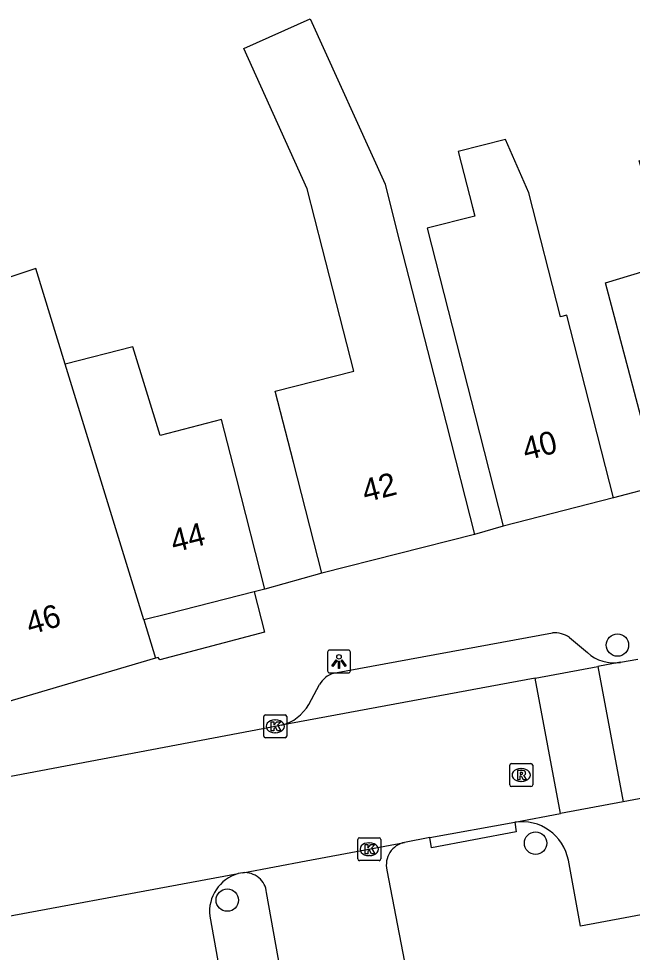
# Model space of a CAD drawing. Extents: x 159377 to 159983, y 382996 to 383595.
# Drawn here: x 159777.77 to 159804.52, y 383324.11 to 383364.84 of the extents above; entities that cross this region are included whole.
import ezdxf

# ---------------------------------------------------------------- set-up
doc = ezdxf.new("R2010")
doc.units = 0
for name, color, linetype in [('IMGEO_Boom', 7, 'Continuous'), ('IMGEO_Kolk', 7, 'Continuous'), ('IMGEO_Lichtpunt', 7, 'Continuous'), ('IMGEO_Pand', 7, 'Continuous'), ('IMGEO_Pand_nummerreeks', 7, 'Continuous'), ('IMGEO_Rijbaan_lokaal_open', 7, 'Continuous'), ('IMGEO_Rioolput', 7, 'Continuous'), ('IMGEO_Voetpad_open', 7, 'Continuous')]:
    doc.layers.add(name, color=color, linetype=linetype)

msp = doc.modelspace()

# ---------------------------------------------------------------- linework, layer by layer
at = {"layer": 'IMGEO_Boom'}
for centre in [(159803.872, 383337.513), (159800.305, 383328.87), (159786.865, 383326.387)]:
    msp.add_circle(centre, 0.489, dxfattribs=at)
at = {"layer": 'IMGEO_Kolk'}
for p, q in [((159788.454, 383333.539), (159788.454, 383334.391)), ((159788.529, 383334.465), (159789.381, 383334.465)), ((159788.942, 383334.245), (159788.967, 383334.245)), ((159789.455, 383334.391), (159789.455, 383333.539)), ((159789.381, 383333.465), (159788.529, 383333.465)), ((159788.965, 383333.685), (159788.94, 383333.685)), ((159792.553, 383328.181), (159792.553, 383329.033)), ((159792.628, 383329.107), (159793.48, 383329.107)), ((159793.041, 383328.887), (159793.066, 383328.887)), ((159793.554, 383329.033), (159793.554, 383328.181)), ((159793.48, 383328.107), (159792.628, 383328.107)), ((159793.064, 383328.327), (159793.039, 383328.327))]:
    msp.add_line(p, q, dxfattribs=at)
for points in [[(159788.454, 383333.539), (159788.454, 383334.391)], [(159788.529, 383334.465), (159789.381, 383334.465)], [(159788.775, 383334.165), (159788.898, 383334.165), (159788.898, 383334.014), (159789.028, 383334.165), (159789.192, 383334.165), (159789.046, 383334.014), (159789.199, 383333.765), (159789.047, 383333.765), (159788.962, 383333.929), (159788.898, 383333.862), (159788.898, 383333.765), (159788.775, 383333.765), (159788.775, 383334.165)], [(159789.455, 383334.391), (159789.455, 383333.539)], [(159789.381, 383333.465), (159788.529, 383333.465)], [(159792.553, 383328.181), (159792.553, 383329.033)], [(159792.628, 383329.107), (159793.48, 383329.107)], [(159793.554, 383329.033), (159793.554, 383328.181)], [(159792.874, 383328.807), (159792.997, 383328.807), (159792.997, 383328.656), (159793.127, 383328.807), (159793.291, 383328.807), (159793.145, 383328.656), (159793.298, 383328.407), (159793.146, 383328.407), (159793.061, 383328.571), (159792.997, 383328.504), (159792.997, 383328.407), (159792.874, 383328.407), (159792.874, 383328.807)], [(159793.48, 383328.107), (159792.628, 383328.107)]]:
    msp.add_lwpolyline(points, dxfattribs=at)
for centre, start, end in [((159788.531, 383334.389), 91.552, 178.448), ((159788.531, 383334.389), 91.552, 178.448), ((159789.379, 383334.389), 1.552, 88.448), ((159789.379, 383334.389), 1.552, 88.448), ((159788.531, 383333.541), 181.552, 268.448), ((159788.531, 383333.541), 181.552, 268.448), ((159789.379, 383333.541), 271.552, 358.448), ((159789.379, 383333.541), 271.552, 358.448), ((159792.63, 383329.031), 91.552, 178.448), ((159792.63, 383329.031), 91.552, 178.448), ((159793.478, 383329.031), 1.552, 88.448), ((159793.478, 383329.031), 1.552, 88.448), ((159792.63, 383328.183), 181.552, 268.448), ((159792.63, 383328.183), 181.552, 268.448), ((159793.478, 383328.183), 271.552, 358.448), ((159793.478, 383328.183), 271.552, 358.448)]:
    msp.add_arc(centre, 0.0765, start, end, dxfattribs=at)
for centre, major_axis, ratio, start_param, end_param in [((159788.941, 383333.965), (-0.387, 0.002), 0.722429, 4.712389, 7.853982), ((159788.966, 383333.965), (-0.39, 0.002), 0.717154, 1.570796, 4.712389), ((159793.04, 383328.607), (-0.387, 0.002), 0.722429, 4.712389, 7.853982), ((159793.065, 383328.607), (-0.39, 0.002), 0.717154, 1.570796, 4.712389)]:
    msp.add_ellipse(centre, major_axis=major_axis, ratio=ratio, start_param=start_param, end_param=end_param, dxfattribs=at)
at = {"layer": 'IMGEO_Lichtpunt'}
for p, q in [((159791.236, 383337.198), (159791.236, 383336.391)), ((159791.236, 383337.198), (159791.236, 383336.391)), ((159792.138, 383337.293), (159791.33, 383337.293)), ((159792.138, 383337.293), (159791.33, 383337.293)), ((159792.232, 383336.391), (159792.232, 383337.198)), ((159792.232, 383336.391), (159792.232, 383337.198)), ((159791.33, 383336.297), (159792.138, 383336.297)), ((159791.33, 383336.297), (159792.138, 383336.297))]:
    msp.add_line(p, q, dxfattribs=at)
for points in [[(159791.61, 383336.862), (159791.649, 383336.834), (159791.461, 383336.572), (159791.423, 383336.599), (159791.61, 383336.862)], [(159791.712, 383336.814), (159791.759, 383336.814), (159791.759, 383336.492), (159791.712, 383336.492), (159791.712, 383336.814)], [(159791.822, 383336.834), (159791.86, 383336.861), (159792.047, 383336.599), (159792.008, 383336.571), (159791.822, 383336.834)]]:
    msp.add_lwpolyline(points, dxfattribs=at)
msp.add_circle((159791.735, 383336.996), 0.0994, dxfattribs=at)
for centre, start, end in [((159791.33, 383337.198), 90, 180), ((159791.33, 383337.198), 90, 180), ((159792.138, 383337.198), 0, 90), ((159792.138, 383337.198), 0, 90), ((159791.33, 383336.391), 180, 270), ((159791.33, 383336.391), 180, 270), ((159792.138, 383336.391), 270, 0), ((159792.138, 383336.391), 270, 360)]:
    msp.add_arc(centre, 0.0946, start, end, dxfattribs=at)
at = {"layer": 'IMGEO_Pand'}
for points in [[(159790.981, 383340.644), (159789.744, 383345.489), (159788.954, 383348.586), (159792.376, 383349.46), (159791.014, 383354.797), (159790.347, 383357.409), (159787.586, 383363.528), (159790.483, 383364.836), (159793.74, 383357.619), (159794.247, 383355.623), (159796.4, 383347.187), (159797.636, 383342.342)], [(159803.704, 383343.932), (159802.467, 383348.777), (159801.67, 383351.897), (159801.385, 383351.825), (159800.004, 383357.234), (159798.997, 383359.563), (159796.931, 383359.036), (159797.551, 383356.608), (159797.649, 383356.226), (159795.58, 383355.698), (159796.86, 383350.682), (159797.659, 383347.55), (159798.896, 383342.705)], [(159805.695, 383344.463), (159804.418, 383349.298), (159803.359, 383353.307), (159806.187, 383354.175), (159804.817, 383358.638), (159807.33, 383359.41), (159807.49, 383358.888)], [(159779.797, 383349.767), (159778.515, 383353.938), (159775.263, 383352.867), (159776.633, 383348.705), (159777.093, 383347.306), (159772.46, 383345.782), (159773.573, 383342.4), (159773.833, 383341.487), (159775.202, 383336.678)], [(159788.498, 383339.955), (159787.262, 383344.8), (159786.612, 383347.345), (159783.931, 383346.66), (159782.745, 383350.519), (159779.797, 383349.767)], [(159783.226, 383338.609), (159779.797, 383349.767)], [(159803.704, 383343.932), (159798.896, 383342.705)], [(159797.636, 383342.342), (159790.981, 383340.644)], [(159788.498, 383339.955), (159788.04, 383339.838)], [(159788.04, 383339.838), (159784.286, 383338.88), (159783.226, 383338.609)], [(159783.226, 383338.609), (159783.74, 383336.935)], [(159783.74, 383336.935), (159775.794, 383334.597), (159775.202, 383336.678)]]:
    msp.add_lwpolyline(points, dxfattribs=at)
at = {"layer": 'IMGEO_Rijbaan_lokaal_open'}
for points in [[(159804.008, 383336.759), (159803.023, 383336.576)], [(159804.008, 383336.759), (159804.762, 383336.895)], [(159800.28, 383336.067), (159803.023, 383336.576)], [(159803.023, 383336.576), (159804.129, 383330.673)], [(159800.28, 383336.067), (159789.232, 383334.016)], [(159801.387, 383330.16), (159800.28, 383336.067)], [(159827.8, 383335.11), (159804.129, 383330.673)], [(159789.232, 383334.016), (159788.952, 383333.964), (159776.567, 383331.618)], [(159804.129, 383330.673), (159801.387, 383330.16)], [(159799.394, 383329.786), (159801.387, 383330.16)], [(159795.69, 383329.112), (159799.394, 383329.786)], [(159787.536, 383327.581), (159790.308, 383328.099), (159794.593, 383328.906)], [(159795.69, 383329.112), (159794.593, 383328.906)], [(159774.49, 383325.166), (159787.342, 383327.545)], [(159787.536, 383327.581), (159787.342, 383327.545)]]:
    msp.add_lwpolyline(points, dxfattribs=at)
at = {"layer": 'IMGEO_Rioolput'}
for p, q in [((159799.176, 383331.415), (159799.176, 383332.267)), ((159799.251, 383332.341), (159800.103, 383332.341)), ((159799.664, 383332.121), (159799.689, 383332.121)), ((159800.177, 383332.267), (159800.177, 383331.415)), ((159800.103, 383331.341), (159799.251, 383331.341)), ((159799.687, 383331.561), (159799.662, 383331.561))]:
    msp.add_line(p, q, dxfattribs=at)
for points in [[(159799.176, 383331.415), (159799.176, 383332.267)], [(159799.251, 383332.341), (159800.103, 383332.341)], [(159800.177, 383332.267), (159800.177, 383331.415)], [(159799.765, 383332.039), (159799.513, 383332.041), (159799.513, 383331.641)], [(159799.513, 383331.641), (159799.637, 383331.641), (159799.637, 383331.803), (159799.648, 383331.803)], [(159799.691, 383331.96), (159799.637, 383331.96), (159799.637, 383331.879)], [(159799.637, 383331.879), (159799.689, 383331.879)], [(159799.695, 383331.774), (159799.766, 383331.641), (159799.906, 383331.641), (159799.841, 383331.767)], [(159800.103, 383331.341), (159799.251, 383331.341)]]:
    msp.add_lwpolyline(points, dxfattribs=at)
for centre, radius, start, end in [((159799.253, 383332.265), 0.0765, 91.552, 178.448), ((159799.253, 383332.265), 0.0765, 91.552, 178.448), ((159800.101, 383332.265), 0.0765, 1.552, 88.448), ((159800.101, 383332.265), 0.0765, 1.552, 88.448), ((159799.647, 383331.75), 0.0533, 26.0293, 88.6989), ((159799.673, 383332.068), 0.19, 274.7715, 282.9687), ((159799.697, 383331.864), 0.0964, 77.0061, 93.1865), ((159799.711, 383331.921), 0.0378, 276.6634, 79.6772), ((159799.764, 383331.929), 0.109, 350.3612, 89.416), ((159799.762, 383331.929), 0.112, 277.5842, 350.9817), ((159799.746, 383331.714), 0.108, 29.5134, 73.7905), ((159799.253, 383331.417), 0.0765, 181.552, 268.448), ((159799.253, 383331.417), 0.0765, 181.552, 268.448), ((159800.101, 383331.417), 0.0765, 271.552, 358.448), ((159800.101, 383331.417), 0.0765, 271.552, 358.448)]:
    msp.add_arc(centre, radius, start, end, dxfattribs=at)
for centre, major_axis, ratio, start_param, end_param in [((159799.663, 383331.841), (-0.387, 0.002), 0.722429, 4.712389, 7.853982), ((159799.688, 383331.841), (-0.39, 0.002), 0.717154, 1.570796, 4.712389)]:
    msp.add_ellipse(centre, major_axis=major_axis, ratio=ratio, start_param=start_param, end_param=end_param, dxfattribs=at)
at = {"layer": 'IMGEO_Voetpad_open'}
for points in [[(159805.695, 383344.463), (159803.704, 383343.932)], [(159798.896, 383342.705), (159797.636, 383342.342)], [(159790.981, 383340.644), (159788.498, 383339.955)], [(159788.04, 383339.838), (159788.493, 383338.074), (159783.924, 383336.862), (159783.856, 383336.969), (159783.74, 383336.935)], [(159791.488, 383336.28), (159801.042, 383338.045)], [(159801.782, 383337.844), (159802.564, 383337.191)], [(159790.417, 383334.922), (159790.89, 383335.793)], [(159826.243, 383332.735), (159826.789, 383329.824), (159802.265, 383325.246), (159801.734, 383328.122)], [(159799.394, 383329.786), (159799.463, 383329.359), (159795.773, 383328.669), (159795.69, 383329.112)], [(159793.823, 383327.697), (159794.587, 383323.688), (159789.282, 383322.755), (159788.576, 383326.715)], [(159786.099, 383325.683), (159786.703, 383322.352), (159776.875, 383320.512), (159776.247, 383323.865)]]:
    msp.add_lwpolyline(points, dxfattribs=at)
for centre, radius, start, end in [((159801.107, 383336.823), 1.224, 56.5451, 93.0627), ((159803.717, 383338.414), 1.681, 226.7019, 279.987), ((159791.786, 383335.304), 1.02, 106.9535, 151.364), ((159788.74, 383335.888), 1.935, 284.7304, 330.0695), ((159799.701, 383327.74), 2.068, 10.6286, 98.5372), ((159794.803, 383327.922), 1.006, 102.0592, 192.9555), ((159787.831, 383325.872), 1.743, 106.3116, 186.2372), ((159787.624, 383326.63), 0.955, 5.1253, 95.3069)]:
    msp.add_arc(centre, radius, start, end, dxfattribs=at)

# ---------------------------------------------------------------- texts
at = {"layer": 'IMGEO_Pand_nummerreeks'}
for s, rotation, p in [('40', 14.3182, (159799.879, 383345.555)), ('42', 14.3134, (159792.882, 383343.73)), ('44', 14.3182, (159784.537, 383341.544)), ('46', 16.3981, (159778.263, 383337.95))]:
    msp.add_text(s, height=1, rotation=rotation, dxfattribs=at).set_placement(p)

doc.saveas('drawing.dxf')
